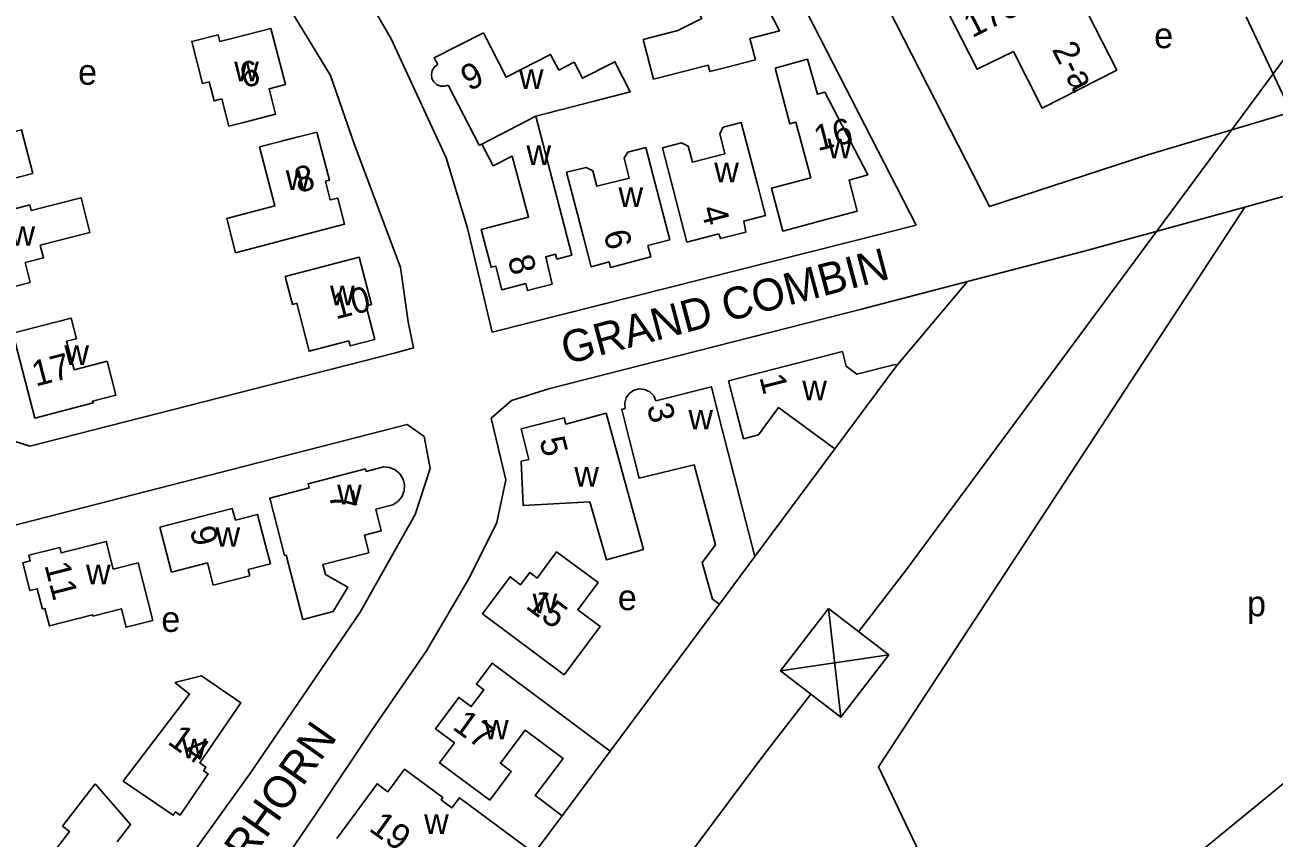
# Model space of a CAD drawing. Extents: x 158848 to 160613, y 385889 to 387762.
# Drawn here: x 159449.2 to 159645, y 386659.8 to 386787.3 of the extents above; entities that cross this region are included whole.
import ezdxf

# ---------------------------------------------------------------- set-up
doc = ezdxf.new("R2010")
doc.units = 0
for name, color, linetype in [('BLT_Basislijn', 7, 'Continuous'), ('BLT_Bebouwing', 7, 'Continuous'), ('BLT_Centroide', 7, 'Continuous'), ('BLT_Hoogspanningsmast_en_leidingen', 7, 'Continuous'), ('BLT_Huisnummer', 7, 'Continuous'), ('BLT_Huisnummer_reeks', 7, 'Continuous'), ('BLT_Onderverdeling_panden', 7, 'Continuous'), ('BLT_Straatnaam', 7, 'Continuous')]:
    doc.layers.add(name, color=color, linetype=linetype)

msp = doc.modelspace()

# ---------------------------------------------------------------- linework, layer by layer
at = {"layer": 'BLT_Basislijn'}
for p, q in [((159506.61, 386785.09), (159496.56, 386802.33)), ((159640.63, 386788.54), (159647.72, 386773.62)), ((159515.22, 386766.41), (159506.61, 386785.09)), ((159625.25, 386766.9), (159647.72, 386773.62)), ((159518.57, 386755.4), (159515.22, 386766.41)), ((159588.92, 386755.88), (159522.4, 386739.12)), ((159522.4, 386739.12), (159518.57, 386755.4)), ((159585.87, 386733.87), (159596.94, 386747.04)), ((159509.08, 386724.64), (159410.36, 386699.24)), ((159511.76, 386722.73), (159509.08, 386724.64)), ((159512.68, 386717.7), (159511.76, 386722.73)), ((159563.63, 386703.92), (159576.15, 386720.78)), ((159510.37, 386710.49), (159512.68, 386717.7)), ((159501.72, 386695.21), (159510.37, 386710.49)), ((159484.43, 386669.82), (159501.72, 386695.21)), ((159540.93, 386673.4), (159558.06, 386696.44)), ((159465.7, 386643.87), (159484.43, 386669.82)), ((159529, 386657.37), (159533.39, 386663.27))]:
    msp.add_line(p, q, dxfattribs=at)
for points in [[(159490.34, 386909.11), (159516.66, 386896.66), (159588.92, 386755.88)], [(159449.52, 386831.37), (159453.18, 386831.37), (159466.59, 386819.58), (159482.04, 386802.91), (159491.39, 386788.68), (159497.08, 386779.33), (159500.74, 386768.76), (159508.06, 386749.25), (159509.27, 386740.71), (159510.09, 386736.65), (159507.24, 386735.84), (159449.92, 386721.2), (159447.48, 386722.01), (159425.13, 386772.02), (159423.91, 386775.67), (159425.13, 386778.93), (159449.52, 386831.37)], [(159583.26, 386792.43), (159600.4, 386758.82), (159625.25, 386766.9)], [(159648.14, 386760.83), (159640.46, 386758.72)], [(159640.46, 386758.72), (159582.99, 386670.93), (159601.65, 386631.78)], [(159640.46, 386758.72), (159615.24, 386751.81), (159596.94, 386747.04)], [(159596.94, 386747.04), (159580.31, 386742.71), (159531.49, 386730.26), (159525.43, 386728.39)], [(159525.43, 386728.39), (159522.28, 386725.59), (159524.59, 386715.96), (159523.16, 386709.25), (159518.85, 386700.63), (159512.15, 386689.13), (159503.53, 386676.68), (159494.92, 386663.75), (159486.78, 386651.78), (159478.17, 386640.28), (159467.16, 386626.87), (159457.11, 386614.9), (159446.58, 386602.45), (159442.27, 386597.18), (159445.23, 386594.38), (159472.6, 386581.49)], [(159659.12, 386651.22), (159649.43, 386670.19), (159648.56, 386670), (159631.81, 386656.29)]]:
    msp.add_lwpolyline(points, dxfattribs=at)
at = {"layer": 'BLT_Bebouwing'}
for points in [[(159592.58, 386791.95), (159598.18, 386794.82), (159597.07, 386796.96), (159608.74, 386802.93), (159609.83, 386800.8), (159621.04, 386806.53), (159627.02, 386794.82), (159615.83, 386789.09), (159620.35, 386780.19), (159608.68, 386774.21), (159604.15, 386783.13), (159598.49, 386780.33), (159592.58, 386791.95)], [(159552.59, 386793.65), (159561.42, 386798.18), (159567.48, 386786.35), (159562.82, 386785.14), (159563.69, 386781.79), (159558.85, 386780.54)], [(159552.59, 386793.65), (159555.32, 386788.3), (159551.53, 386786.38), (159546.11, 386784.99), (159547.71, 386778.76)], [(159481.12, 386771.4), (159480.03, 386775.67), (159478.83, 386775.37), (159478.06, 386778.36), (159477, 386778.09), (159475.31, 386784.68), (159479.45, 386785.74), (159479.72, 386784.68)], [(159479.72, 386784.68), (159481.59, 386785.15)], [(159481.59, 386785.15), (159487.72, 386786.72), (159490, 386777.93), (159487.43, 386777.26), (159488.46, 386773.3), (159483.62, 386772.05)], [(159513.88, 386781.05), (159513.32, 386782.12), (159521.04, 386786.06)], [(159532.85, 386780.19), (159531.59, 386782.65), (159524.6, 386779.08), (159521.04, 386786.06)], [(159532.85, 386780.19), (159535.3, 386781.43), (159536.57, 386778.92), (159541.68, 386781.51), (159544.08, 386776.77), (159538.4, 386775.31), (159529.27, 386772.97)], [(159566.78, 386780.52), (159571.89, 386781.88), (159573.42, 386776.41), (159574.6, 386776.72), (159581.34, 386763.78), (159578.39, 386762.94), (159579.66, 386758.06), (159574.18, 386756.59)], [(159513.88, 386781.05), (159513.4, 386780.69), (159513.04, 386780.15), (159512.9, 386779.51), (159512.98, 386778.89), (159513.25, 386778.37), (159513.7, 386777.94), (159514.31, 386777.68), (159514.95, 386777.65), (159515.52, 386777.83)], [(159556.27, 386780.97), (159547.71, 386778.76)], [(159556.27, 386780.97), (159556.53, 386779.96), (159558.85, 386780.54)], [(159574.18, 386756.59), (159568.01, 386754.94), (159566.22, 386761.66), (159572.38, 386763.3), (159570.02, 386772.01), (159569.11, 386771.76), (159566.78, 386780.52)], [(159520.81, 386768.58), (159520.36, 386768.43), (159515.52, 386777.83)], [(159450.4, 386764), (159437.12, 386760.58), (159436.59, 386762.61), (159434.84, 386762.19), (159434.66, 386762.93), (159433.71, 386762.69), (159432.87, 386765.99), (159433.81, 386766.22), (159432.59, 386771.01), (159434.33, 386771.46), (159433.51, 386774.64), (159441.54, 386776.7)], [(159450.4, 386764), (159448.64, 386770.82), (159445.54, 386770.02), (159444.5, 386774.05), (159442.37, 386773.5), (159441.54, 386776.7)], [(159483.62, 386772.05), (159481.12, 386771.4)], [(159520.71, 386755.22), (159522.24, 386749.27), (159522.99, 386749.46), (159523.96, 386745.74), (159527.69, 386746.71), (159527.96, 386745.62), (159531.81, 386746.63), (159530.82, 386750.93), (159532.37, 386751.32), (159532.57, 386750.55), (159534.89, 386751.15), (159529.27, 386772.97)], [(159564.03, 386762.25), (159561.49, 386771.96), (159558.65, 386771.22), (159558.1, 386770.24), (159558.92, 386767.08), (159553.82, 386765.76), (159553.17, 386768.27), (159552.09, 386768.77), (159549.15, 386768.01), (159551.71, 386758.05)], [(159485.95, 386768.15), (159494.93, 386770.48)], [(159489.52, 386769.08), (159491.98, 386769.72)], [(159494.93, 386770.48), (159496.93, 386762.95), (159496.29, 386762.79), (159497.04, 386759.83), (159498.21, 386760.13), (159499.29, 386756.02), (159494.45, 386754.76)], [(159482.19, 386751.56), (159480.8, 386756.94), (159488.35, 386758.89), (159485.95, 386768.15)], [(159520.81, 386768.58), (159522.56, 386765.16)], [(159549.02, 386758.4), (159546.5, 386768.04), (159543.69, 386767.34), (159543.13, 386766.37), (159543.9, 386763.24), (159538.81, 386761.97), (159538.2, 386764.41), (159537.15, 386764.92), (159534.09, 386764.16), (159536.69, 386754.2)], [(159522.56, 386765.16), (159525.57, 386766.69), (159528.13, 386757.14), (159520.71, 386755.22)], [(159557.98, 386754.5), (159558.21, 386753.77), (159562.22, 386754.8), (159561.88, 386756.52), (159565.29, 386757.41), (159564.03, 386762.25)], [(159449.21, 386750), (159452.08, 386750.73), (159451.56, 386752.76), (159459.36, 386754.75), (159457.96, 386760.18), (159450.16, 386758.19), (159449.95, 386759.04)], [(159498.22, 386760.12), (159499.28, 386756.03)], [(159449.95, 386759.04), (159442.98, 386757.24)], [(159536.69, 386754.2), (159537.95, 386749.36), (159540.77, 386750.1), (159541, 386749.24), (159547.31, 386750.89), (159546.85, 386752.66), (159550.27, 386753.56), (159549.02, 386758.4)], [(159551.71, 386758.05), (159552.95, 386753.21), (159557.98, 386754.5)], [(159449.21, 386750), (159450, 386746.9), (159442.78, 386745.05), (159441.98, 386748.13), (159441.02, 386747.88), (159439.77, 386752.68), (159439.04, 386752.48), (159438.13, 386755.99), (159442.98, 386757.24)], [(159494.45, 386754.76), (159482.19, 386751.56)], [(159504.02, 386737.96), (159500.15, 386736.96), (159499.94, 386737.72), (159493.71, 386736.1), (159491.78, 386743.63), (159491.11, 386743.45), (159489.97, 386747.84), (159501.59, 386750.84), (159503.52, 386743.41), (159502.64, 386743.19), (159504.02, 386737.96)], [(159452.12, 386740.19), (159447.27, 386738.94), (159450.72, 386725.63), (159459.85, 386728.01), (159459.77, 386728.29), (159463.42, 386729.23), (159462.05, 386734.53)], [(159462.05, 386734.53), (159456.86, 386733.19), (159455.7, 386737.67), (159457.24, 386738.07), (159456.4, 386741.3), (159452.12, 386740.19)], [(159585.87, 386733.87), (159585.61, 386734.05), (159579.61, 386732.51), (159577.95, 386733.74), (159577.34, 386736.05), (159559.5, 386731.46), (159560.75, 386726.61)], [(159576.15, 386720.78), (159585.87, 386733.87)], [(159558.02, 386725.68), (159556.8, 386730.53), (159548.08, 386728.34)], [(159548.08, 386728.34), (159547.76, 386729.09), (159547.15, 386729.73), (159546.33, 386730.13), (159545.47, 386730.21), (159544.7, 386730.01), (159543.98, 386729.54), (159543.45, 386728.81), (159543.21, 386727.95), (159543.28, 386727.13)], [(159537.75, 386712.48), (159527.29, 386711.89), (159526.99, 386718.85), (159528.19, 386719.15), (159526.97, 386723.92), (159533.73, 386725.65), (159533.98, 386724.68), (159540.31, 386726.41)], [(159540.31, 386726.41), (159546.15, 386705.02), (159540.33, 386703.37), (159537.75, 386712.48)], [(159543.28, 386727.13), (159542.75, 386726.99), (159543.97, 386722.14)], [(159576.15, 386720.78), (159567.34, 386727.29), (159564.16, 386722.97), (159561.84, 386722.37), (159560.75, 386726.61)], [(159563.63, 386703.92), (159558.02, 386725.68)], [(159543.97, 386722.14), (159545.47, 386716.18), (159554.12, 386718.29), (159557.46, 386705.72), (159555.33, 386702.95), (159556.98, 386697.24), (159558.06, 386696.44)], [(159505.37, 386717.96), (159502.65, 386717.26), (159502.55, 386717.65), (159493.56, 386715.33), (159493.72, 386714.66), (159487.54, 386713.07), (159489.85, 386704.05)], [(159493.56, 386715.33), (159502.55, 386717.65)], [(159506.84, 386712.02), (159507.63, 386712.52), (159508.26, 386713.28), (159508.63, 386714.2), (159508.69, 386715.17), (159508.47, 386716.05), (159507.97, 386716.87), (159507.21, 386717.52), (159506.3, 386717.89), (159505.37, 386717.96)], [(159470.33, 386708.51), (159481.67, 386711.46)], [(159481.67, 386711.46), (159482.18, 386709.62), (159485.64, 386710.52), (159486.9, 386705.68)], [(159492.73, 386694.05), (159497.49, 386695.27), (159499.77, 386699.09), (159496.27, 386701.08), (159495.87, 386702.67), (159503.08, 386704.51), (159502.38, 386707.25), (159505.04, 386707.93), (159504.17, 386711.33), (159506.84, 386712.02)], [(159470.33, 386708.51), (159472.15, 386701.45)], [(159451.91, 386695.66), (159451.1, 386698.86), (159449.94, 386698.56), (159448.81, 386702.93), (159449.98, 386703.24), (159449.75, 386704.1), (159454.61, 386705.35), (159454.83, 386704.47), (159461.9, 386706.28), (159463.02, 386701.91)], [(159487.66, 386702.78), (159486.9, 386705.68)], [(159469.23, 386693.9), (159466.93, 386702.91), (159463.02, 386701.91)], [(159478.68, 386699.42), (159477.78, 386702.91), (159472.15, 386701.45)], [(159492.73, 386694.05), (159490.14, 386704.13), (159489.85, 386704.05)], [(159533.73, 386685.37), (159520.91, 386694.93), (159525.23, 386700.74), (159526.89, 386699.48), (159528.31, 386701.4), (159529.47, 386700.54), (159532.49, 386704.64), (159539.02, 386699.82)], [(159558.06, 386696.44), (159563.63, 386703.92)], [(159487.66, 386702.78), (159484.17, 386701.88), (159484.42, 386700.9)], [(159484.42, 386700.9), (159478.68, 386699.42)], [(159533.73, 386685.37), (159539.38, 386692.92), (159535.84, 386695.57), (159539.02, 386699.82)], [(159469.23, 386693.9), (159465.03, 386692.82), (159464.28, 386695.73), (159459.83, 386694.58), (159459.78, 386694.79), (159452.99, 386693.04), (159452.29, 386695.76), (159451.91, 386695.66)], [(159522.04, 386665.69), (159514.17, 386671.54), (159516.51, 386674.68), (159513.53, 386676.9), (159517.18, 386681.83), (159519.14, 386680.37), (159521.13, 386683.01), (159519.96, 386683.87), (159522.43, 386687.19), (159540.93, 386673.4)], [(159476.82, 386685.21), (159483.01, 386680.98), (159476.56, 386671.56), (159477.55, 386670.86), (159477.17, 386670.31), (159477.91, 386669.81), (159473.51, 386663.36), (159472.78, 386663.86), (159472.41, 386663.33), (159464.55, 386668.69)], [(159464.55, 386668.69), (159474.98, 386682.35), (159472.65, 386684.14)], [(159472.65, 386684.14), (159476.82, 386685.21)], [(159533.39, 386663.27), (159532.54, 386663.9), (159530.14, 386665.71), (159529.17, 386666.43), (159533.54, 386672.25), (159527.61, 386676.7), (159523.71, 386671.49), (159525.42, 386670.2), (159522.04, 386665.69)], [(159540.93, 386673.4), (159533.39, 386663.27)], [(159498.05, 386659.71), (159504.39, 386668.27), (159506.05, 386667.02), (159508.68, 386670.57), (159514.67, 386666.12), (159514.4, 386665.77), (159516.11, 386664.52), (159517.29, 386666.08), (159529, 386657.37)], [(159454.6, 386649.75), (159450.25, 386653.07), (159456.15, 386660.78), (159455.07, 386661.61), (159460.16, 386668.27)], [(159460.16, 386668.27), (159465.69, 386661.9), (159463.63, 386659.18)]]:
    msp.add_lwpolyline(points, dxfattribs=at)
at = {"layer": 'BLT_Hoogspanningsmast_en_leidingen'}
for p, q in [((159587.37, 386701.88), (159693.49, 386845.33)), ((159579.88, 386692.11), (159587.37, 386701.88)), ((159575.14, 386695.75), (159577.11, 386678.71)), ((159567.64, 386685.98), (159584.61, 386688.47)), ((159564.87, 386672.58), (159572.37, 386682.35)), ((159458.04, 386529.66), (159564.87, 386672.58))]:
    msp.add_line(p, q, dxfattribs=at)
msp.add_lwpolyline([(159575.14, 386695.75), (159567.64, 386685.98), (159577.11, 386678.71), (159584.61, 386688.47)], close=True, dxfattribs=at)
at = {"layer": 'BLT_Onderverdeling_panden'}
msp.add_line((159520.81, 386768.58), (159529.27, 386772.97), dxfattribs=at)

# ---------------------------------------------------------------- texts
at = {"layer": 'BLT_Centroide'}
for s, p in [('e', (159626.23, 386783.63)), ('w', (159481.97, 386778.44)), ('e', (159457.49, 386777.9)), ('w', (159526.62, 386777.25)), ('w', (159527.8, 386765.31)), ('w', (159575, 386766.38)), ('w', (159557.24, 386762.59)), ('w', (159490.05, 386761.41)), ('w', (159542.23, 386758.72)), ('w', (159446.89, 386752.64)), ('w', (159497, 386743.31)), ('w', (159455.34, 386733.94)), ('w', (159571.05, 386728.41)), ('w', (159553.19, 386723.84)), ('w', (159535.3, 386714.88)), ('w', (159498.11, 386712.11)), ('w', (159479.05, 386705.44)), ('w', (159458.73, 386699.56)), ('w', (159528.77, 386695)), ('e', (159542.13, 386695.5)), ('p', (159640.78, 386694.55)), ('e', (159470.55, 386692.09)), ('w', (159521.15, 386675.22)), ('w', (159473.78, 386672.27)), ('w', (159511.75, 386660.41))]:
    msp.add_text(s, height=4, dxfattribs=at).set_placement(p)
at = {"layer": 'BLT_Huisnummer'}
for s, rotation, p in [('6', 14.415, (159483.46, 386777.31)), ('9', 27.0481, (159518.82, 386776.82)), ('16', 14.3814, (159573.46, 386767.47)), ('8', 14.415, (159492.02, 386760.89)), ('4', 284.3814, (159555.12, 386758.46)), ('6', 284.3814, (159539.84, 386754.64)), ('8', 284.3814, (159524.82, 386750.68)), ('10', 14.415, (159497.89, 386741.08)), ('17', 14.4171, (159450.83, 386730.55)), ('1', 284.2802, (159564.3, 386732.04)), ('3', 284.2788, (159546.63, 386727.45)), ('5', 284.4091, (159529.79, 386722.2)), ('7', 284.4868, (159496.74, 386713.62)), ('9', 284.4868, (159474.97, 386708.14)), ('11', 284.4868, (159452.19, 386702.58)), ('15', 323.3743, (159527.49, 386695.93)), ('17', 324.2303, (159516.01, 386676.95)), ('14', 324.5302, (159471.35, 386674.64)), ('19', 324.2329, (159502.93, 386661.02))]:
    msp.add_text(s, height=4, rotation=rotation, dxfattribs=at).set_placement(p)
at = {"layer": 'BLT_Huisnummer_reeks'}
for s, rotation, p in [('175', 27.0746, (159597.68, 386785.17)), ('2-a', 296.9212, (159610.13, 386783.44))]:
    msp.add_text(s, height=4, rotation=rotation, dxfattribs=at).set_placement(p)
at = {"layer": 'BLT_Straatnaam'}
for s, rotation, p in [('GRAND COMBIN', 14.8747, (159534.03, 386734)), ('MATTERHORN', 54.8627, (159471.11, 386637.04))]:
    msp.add_text(s, height=5, rotation=rotation, dxfattribs=at).set_placement(p)

doc.saveas('drawing.dxf')
